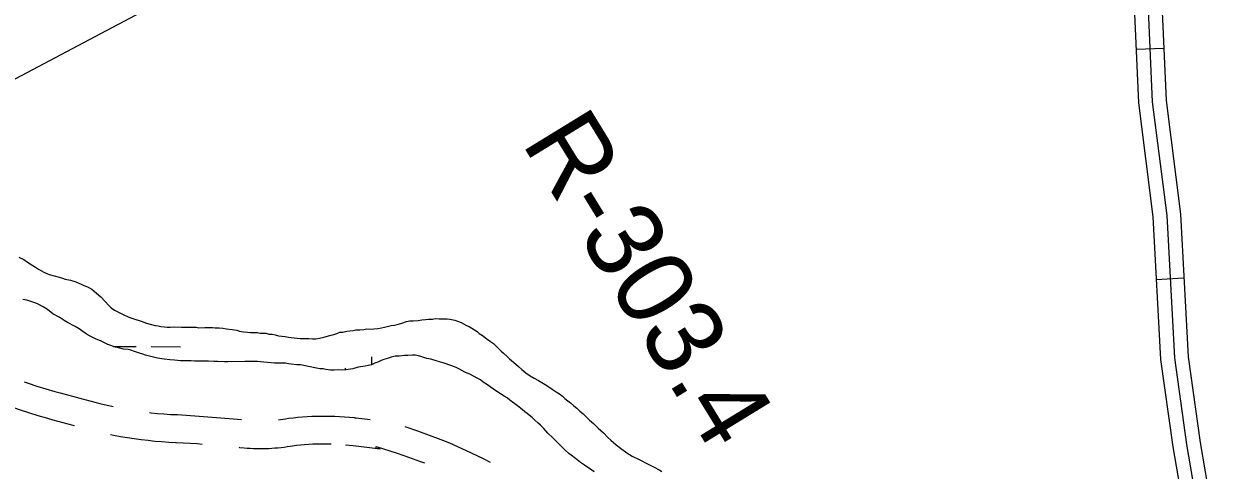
# Model space of a CAD drawing. Extents: x 3161665 to 3199565, y 885729 to 911164.
# Drawn here: x 3188021 to 3189305, y 907211 to 907694 of the extents above; entities that cross this region are included whole.
import ezdxf

# ---------------------------------------------------------------- set-up
doc = ezdxf.new("R2010")
doc.units = 0
for name, color, linetype in [('V-RIVR-RANG-IDEN', 7, 'Continuous'), ('V-ROAD-CNTR', 7, 'Continuous'), ('V-TOPO-MINR', 7, 'Continuous'), ('V-WETL-SWMP', 7, 'Continuous')]:
    doc.layers.add(name, color=color, linetype=linetype)

msp = doc.modelspace()

# ---------------------------------------------------------------- linework, layer by layer
at = {"layer": 'V-ROAD-CNTR'}
for p, q in [((3189254.6, 907667.1), (3189224.7, 907665.8)), ((3189276.5, 907418.4), (3189246.6, 907416.8))]:
    msp.add_line(p, q, dxfattribs=at)
for points in [[(3189147.8, 908446.4), (3189130.8, 908434.6), (3189130.8, 908421.7), (3189140.4, 908392.9), (3189160.9, 908338.6), (3189178.6, 908268.2), (3189194.2, 908156.9), (3189222, 907967.8), (3189231.9, 907842), (3189242.2, 907609.3), (3189257.8, 907486.2), (3189266.3, 907332.1), (3189279.2, 907238.3), (3189290.1, 907175.2)], [(3189151.9, 908430.7), (3189147.4, 908430.1), (3189145.8, 908426.7), (3189145.8, 908424.2), (3189154.5, 908397.9), (3189175.2, 908343.1), (3189193.4, 908271.1), (3189209.1, 908159), (3189237, 907969.5), (3189246.9, 907842.9), (3189257.1, 907610.6), (3189272.7, 907487.6), (3189281.2, 907333.5), (3189294, 907240.6), (3189305, 907177.2)], [(3189116.9, 908415.7), (3189126.2, 908387.9), (3189146.5, 908334.1), (3189163.9, 908265.3), (3189179.4, 908154.8), (3189207.1, 907966.1), (3189216.9, 907841.1), (3189227.2, 907608.1), (3189242.8, 907484.8), (3189251.3, 907330.6), (3189264.4, 907236), (3189275.2, 907173.2), (3189281.7, 907109), (3189289.1, 907011.9), (3189294.9, 906923), (3189296.5, 906857.1), (3189293.1, 906785.9), (3189293, 906746.2)], [(3188021.5, 907306.3), (3188025.9, 907304.7), (3188035.5, 907301.6), (3188045.2, 907298.6), (3188054.9, 907295.8), (3188060.5, 907294.3), (3188081.9, 907288.5), (3188103.4, 907283), (3188117.8, 907279.6)], [(3187981, 907289.2), (3187996.3, 907283.4), (3188006.3, 907279.8), (3188016.3, 907276.3), (3188026.4, 907273), (3188036.6, 907269.9), (3188046.8, 907266.9), (3188052.6, 907265.3), (3188074.3, 907259.5), (3188076.3, 907259)], [(3188157.2, 907273), (3188158.9, 907272.8), (3188165.9, 907272.1), (3188172.9, 907271.5), (3188179.9, 907271.1), (3188187, 907270.8), (3188187.6, 907270.8), (3188211.1, 907269.3), (3188234.5, 907267.5), (3188256.9, 907265.4)], [(3188296.8, 907265.2), (3188298.9, 907265.5), (3188301.7, 907265.9), (3188304.5, 907266.3), (3188307.5, 907266.9), (3188312.8, 907267.5), (3188317.8, 907268), (3188322.8, 907268.5), (3188327.8, 907268.8), (3188332.8, 907269.1), (3188337.8, 907269.2), (3188342.9, 907269.3), (3188347.9, 907269.3), (3188352.9, 907269.3), (3188357.9, 907269.1), (3188362.9, 907268.8), (3188379.2, 907267.8), (3188379.2, 907267.3), (3188380.8, 907267.2), (3188395.9, 907265.4)], [(3188433.5, 907257.9), (3188434.6, 907257.5), (3188447.3, 907253.2), (3188459.9, 907248.7), (3188472.4, 907243.9), (3188481.8, 907240.2), (3188499.8, 907232), (3188517.4, 907223.6), (3188525.7, 907219.5)], [(3188115.1, 907249.4), (3188118.2, 907248.7), (3188125.8, 907247.2), (3188133.3, 907246), (3188140.7, 907244.8), (3188148.2, 907243.8), (3188155.7, 907243), (3188163.2, 907242.2), (3188170.7, 907241.6), (3188178.3, 907241.1), (3188185.7, 907240.8), (3188186.2, 907240.8), (3188209, 907239.4), (3188214.4, 907239)], [(3188254.3, 907235.5), (3188254.8, 907235.4), (3188259.7, 907234.9), (3188263, 907234.6), (3188266.3, 907234.4), (3188269.7, 907234.2), (3188273, 907234.1), (3188276.3, 907234.1), (3188279.6, 907234.1), (3188283, 907234.2), (3188286.3, 907234.3), (3188289.6, 907234.5), (3188292.9, 907234.7), (3188296.3, 907235), (3188299.6, 907235.3), (3188302.9, 907235.7), (3188306.2, 907236.2), (3188309.5, 907236.7), (3188312, 907237.2), (3188316.2, 907237.7), (3188320.6, 907238.2), (3188325.1, 907238.5), (3188329.6, 907238.9), (3188334.1, 907239.1), (3188338.6, 907239.3), (3188343.2, 907239.3), (3188347.7, 907239.3), (3188352.2, 907239.3), (3188353.9, 907239.2)], [(3188369.2, 907238.2), (3188377.6, 907237.3), (3188392.3, 907235.6), (3188406.9, 907233.7), (3188402.4, 907234.3), (3188402.4, 907236.4), (3188425.2, 907229), (3188437.4, 907224.9), (3188449.5, 907220.5), (3188454.9, 907218.5)]]:
    msp.add_lwpolyline(points, dxfattribs=at)
at = {"layer": 'V-TOPO-MINR'}
msp.add_lwpolyline([(3187452.3, 907338.2), (3188412.5, 907846.7)], dxfattribs=at)
at = {"layer": 'V-WETL-SWMP'}
for p, q in [((3188118.2, 907344.5), (3188142.9, 907344.5)), ((3188158.9, 907344.4), (3188190.9, 907344.3)), ((3188397.7, 907325), (3188397.7, 907333.3))]:
    msp.add_line(p, q, dxfattribs=at)
for points in [[(3188015.8, 907441.3), (3188021.2, 907438.6), (3188025.4, 907435.8), (3188033.8, 907430.3), (3188037.1, 907428.1), (3188042.8, 907425), (3188048.8, 907422.3), (3188059.6, 907419.4), (3188063.2, 907418.5), (3188066.2, 907417.5), (3188071.9, 907416.3), (3188077.6, 907414.4), (3188083.3, 907411.9), (3188086.3, 907410.4), (3188090.2, 907409.1), (3188094.7, 907406.4), (3188100.1, 907402.1), (3188104.6, 907398.1), (3188113.2, 907389), (3188115.9, 907386.5), (3188119.5, 907383.8), (3188124.3, 907381.3), (3188128.8, 907379.1), (3188134.8, 907376.1), (3188140.5, 907374.5), (3188148.3, 907372), (3188154, 907369.8), (3188157.9, 907368.6), (3188163.3, 907367.3), (3188166.6, 907366.7), (3188169.6, 907366.3), (3188173.5, 907365.7), (3188176.5, 907365.6), (3188179.6, 907365.6), (3188183.5, 907365.9), (3188191.9, 907365.5), (3188195.2, 907365.4), (3188198.5, 907365.4), (3188203.7, 907365.3), (3188207.6, 907365.3), (3188210.6, 907364.6), (3188217.2, 907364.9), (3188225.4, 907365.1), (3188228.4, 907364.7), (3188232.6, 907364.7), (3188236.5, 907364.3), (3188240.7, 907363.7), (3188246.7, 907363), (3188251.6, 907362.1), (3188254.6, 907361.1), (3188258.8, 907360.5), (3188263.3, 907360.1), (3188266.6, 907359.8), (3188269.6, 907359.7), (3188274.1, 907359.7), (3188277.1, 907359.1), (3188279.5, 907359), (3188283.2, 907359), (3188286.5, 907358), (3188290.1, 907357.7), (3188293.1, 907357.1), (3188296.7, 907356.1), (3188303.9, 907355.4), (3188307.5, 907354.5), (3188310.5, 907354.2), (3188316.9, 907353.5), (3188320.2, 907353.1), (3188329.5, 907353), (3188333.7, 907352.7), (3188337.4, 907352.9), (3188341.3, 907353.5), (3188345.8, 907354.7), (3188352.5, 907356.4), (3188356.7, 907357.5), (3188360, 907358.7), (3188363.1, 907359.9), (3188366.4, 907360.1), (3188370.6, 907361), (3188377.5, 907361.8), (3188380.6, 907362.4), (3188384.8, 907362.6), (3188389, 907362.9), (3188392, 907363.5), (3188395.3, 907363.4)], [(3188467.3, 907329.1), (3188461.6, 907330.7), (3188457.4, 907331.7), (3188449.9, 907333.9), (3188444.8, 907335.1), (3188441.7, 907335.2), (3188436.6, 907334.9), (3188433.3, 907334.7), (3188430.3, 907334.4), (3188427.3, 907334.1), (3188423, 907333.9), (3188418.8, 907333), (3188415.8, 907331.8), (3188410.9, 907330.4), (3188407.9, 907329.2), (3188404.3, 907327.5), (3188400.9, 907326.3), (3188397.3, 907324.8), (3188394, 907324), (3188390.7, 907323.1), (3188383.1, 907322), (3188377.1, 907320.5), (3188369.8, 907319.1), (3188365, 907318.9), (3188361.4, 907319.2), (3188356.9, 907319), (3188353.2, 907319), (3188348.1, 907319.7), (3188345.1, 907320.3), (3188341.5, 907320.3), (3188337.9, 907321), (3188329.2, 907322.9), (3188324.1, 907323.9), (3188320.7, 907324.5), (3188316.8, 907324.8), (3188310.5, 907325.5), (3188307.5, 907325.9), (3188304.5, 907326.5), (3188300.9, 907326.5), (3188297.9, 907326.6), (3188292.4, 907326.6), (3188288.5, 907326.7), (3188277.4, 907328), (3188274.1, 907328.3), (3188268.3, 907328.4), (3188265.3, 907328.4), (3188260.5, 907328.2), (3188242.1, 907328.1), (3188238.5, 907327.8), (3188230.7, 907328.2), (3188226.7, 907328.3), (3188221, 907328.7), (3188217.7, 907328.7), (3188209, 907328.8), (3188206, 907328.8), (3188202.3, 907328.9), (3188199, 907328.9), (3188194.2, 907329), (3188190.9, 907329), (3188184.3, 907329.7), (3188179.1, 907330), (3188173.1, 907330.7), (3188165.9, 907332), (3188160.2, 907333.3), (3188157.2, 907333.9), (3188153, 907335.2), (3188150, 907336.1), (3188145.5, 907337.7), (3188141, 907339.2), (3188137.1, 907340.5), (3188134.1, 907341.1), (3188129.2, 907341.8), (3188123.8, 907343), (3188120.5, 907343.7), (3188112.1, 907346.8), (3188104.9, 907350.2), (3188098.9, 907352.7), (3188090.8, 907356.7), (3188087.8, 907358.8), (3188084, 907361.6), (3188081, 907363.7), (3188076.8, 907366.2), (3188068.7, 907370.5), (3188065.1, 907372.6), (3188059.4, 907376.3), (3188052.8, 907380), (3188046.8, 907384.6), (3188042.4, 907387.4), (3188036.1, 907390.5), (3188033.1, 907391.7), (3188024.7, 907394.5), (3188020.1, 907395.2)], [(3188395.3, 907363.4), (3188399.9, 907363.7), (3188404.4, 907363.9), (3188408.3, 907364.8), (3188411.6, 907365.3), (3188415.9, 907366.5), (3188418.9, 907367.1), (3188422.2, 907367.6), (3188426.5, 907368.8), (3188430.4, 907369.7), (3188435.5, 907371.4), (3188438.8, 907372.3), (3188442.5, 907372.2), (3188447.9, 907372.5), (3188451.8, 907373.3), (3188456, 907373.9), (3188459.1, 907374.1), (3188463.3, 907374.1), (3188466.3, 907374.7), (3188470.5, 907374.6), (3188475.6, 907374.6), (3188479.3, 907374.5), (3188482.3, 907374.2), (3188487.7, 907372.9), (3188491.6, 907371.7), (3188494.6, 907370.4), (3188500.3, 907367.3), (3188503.3, 907366.1), (3188509, 907362.7), (3188511.7, 907360.6), (3188514, 907358.7), (3188517.6, 907356.3), (3188523.6, 907351.7), (3188526.3, 907349.9), (3188529.3, 907347.7), (3188532, 907345.3), (3188535.6, 907341.6), (3188537.9, 907339.5), (3188540.3, 907337.3), (3188544.5, 907333.4), (3188546.9, 907331.2), (3188553.8, 907325.4), (3188556.4, 907323), (3188560, 907319.6), (3188564.5, 907316), (3188569.3, 907312.9), (3188573.5, 907310.1), (3188578, 907307.7), (3188587.3, 907302.4), (3188592.9, 907298.2), (3188597.4, 907295.4), (3188600.7, 907293.3), (3188604, 907290.8), (3188606.7, 907288.4), (3188610, 907285.9), (3188612.7, 907283.5), (3188616.2, 907280.4), (3188619.8, 907277.7), (3188622.8, 907274.6), (3188626.1, 907271.9), (3188628.8, 907269.4), (3188633.5, 907264.8), (3188637.7, 907261.2), (3188642.8, 907256.3), (3188648.5, 907251.1), (3188653.2, 907245.9), (3188656.5, 907243.2), (3188662.2, 907238), (3188667, 907234.6), (3188673.8, 907229.4), (3188679.5, 907226), (3188687, 907222.3), (3188696.9, 907217.1), (3188703.2, 907214), (3188708.6, 907211.2), (3188711.6, 907209.4)], [(3188638.3, 907209), (3188633.5, 907212.4), (3188630.5, 907214.2), (3188627.9, 907216.1), (3188623.7, 907219.1), (3188618.3, 907223.4), (3188613.5, 907226.8), (3188611.1, 907228.9), (3188606.9, 907232.3), (3188604.3, 907235), (3188600.1, 907239.3), (3188596.2, 907243.3), (3188593.5, 907245.7), (3188588.2, 907250.9), (3188583.7, 907256.1), (3188580.4, 907259.4), (3188577.4, 907261.9), (3188574.2, 907264.9), (3188571.2, 907267.7), (3188568.2, 907270.1), (3188565.8, 907271.9), (3188563.4, 907273.8), (3188560.4, 907276.2), (3188555.3, 907280.2), (3188547.3, 907286.6), (3188544.3, 907289.1), (3188541, 907290.9), (3188533.2, 907295.8), (3188525.7, 907301), (3188522.8, 907303.2), (3188518.3, 907306), (3188515.3, 907308.4), (3188511.7, 907310.2), (3188504.5, 907314.2), (3188498.5, 907316.7), (3188492.8, 907320.1), (3188489.2, 907321.7), (3188484.4, 907323.5), (3188475.1, 907326.9), (3188472.1, 907327.6), (3188467.3, 907329.1)]]:
    msp.add_lwpolyline(points, dxfattribs=at)
msp.add_arc((3188342.3, 907298), 35.2, 37.105, 40.6135, dxfattribs=at)

# ---------------------------------------------------------------- texts
at = {"layer": 'V-RIVR-RANG-IDEN'}
msp.add_text('R-303.4', height=83, rotation=301.5154, dxfattribs=at).set_placement((3188559.1, 907565.2))

doc.saveas('drawing.dxf')
